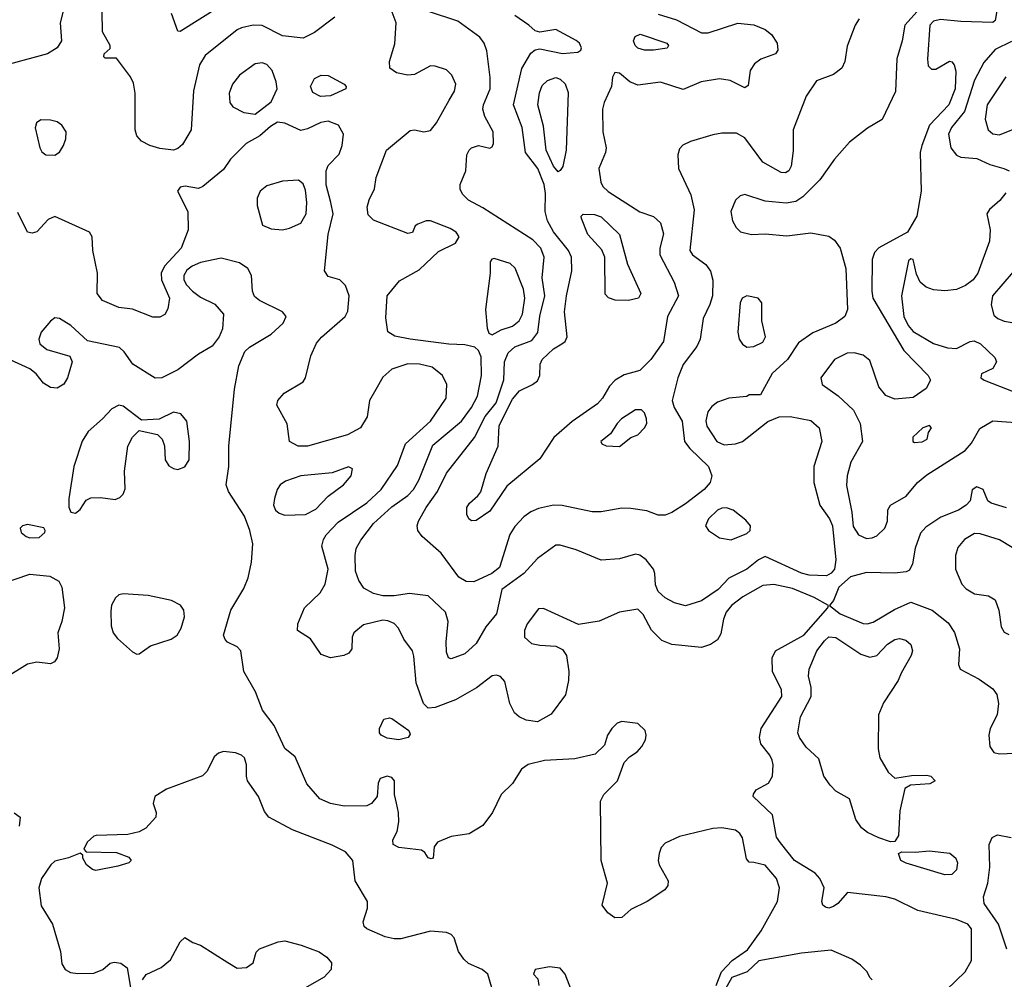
# Model space of a CAD drawing. Extents: x 1173029 to 1307123, y 522559 to 678521.
# Tile 281 of 623: x 1262120 to 1266446, y 531383 to 535598. Entities that reach past the tile are written whole.
import ezdxf

# ---------------------------------------------------------------- set-up
doc = ezdxf.new("R2010")
doc.units = 0

msp = doc.modelspace()

# ---------------------------------------------------------------- linework, layer by layer
at = {"layer": '0CON10XD'}
for points in [[(1262326.2, 535695), (1262297.9, 535585), (1262303.1, 535505), (1262284.6, 535475.4), (1262241.8, 535448.2), (1262075, 535403.5)], [(1266115, 535694.3), (1266009.1, 535575), (1265997.5, 535505), (1265974, 535426), (1265966.9, 535283.1), (1265909.4, 535160.6), (1265845, 535122), (1265765, 535060.8), (1265699.4, 534985), (1265635.5, 534895), (1265560.5, 534819.5), (1265530.2, 534799.8), (1265487.9, 534792.1), (1265395, 534801.1), (1265305, 534830.8), (1265285, 534824.2), (1265265, 534806), (1265244.5, 534755), (1265251.8, 534715), (1265267.8, 534685), (1265286, 534666), (1265335.4, 534655.4), (1265395, 534658.2), (1265490.7, 534649.3), (1265595, 534661.5), (1265675, 534646.7), (1265699.8, 534629.8), (1265724.6, 534594.6), (1265749.6, 534505), (1265756.5, 534325), (1265745.4, 534294.6), (1265705, 534264.5), (1265605, 534223.1), (1265541.1, 534178.9), (1265492.5, 534105), (1265426, 534044), (1265375, 533950), (1265325, 533950), (1265315, 533942.5), (1265235, 533935.8), (1265185, 533917.5), (1265160.9, 533899.1), (1265142.9, 533875), (1265133.8, 533836.2), (1265138, 533812), (1265182.2, 533745), (1265215, 533730.7), (1265265, 533734.6), (1265296, 533745), (1265406.9, 533833.1), (1265456.3, 533853.7), (1265505, 533854.6), (1265595, 533836.9), (1265632.2, 533805), (1265643.8, 533745), (1265609.3, 533635), (1265609.4, 533565), (1265634.7, 533465), (1265676.9, 533405), (1265690.7, 533375), (1265704.8, 533225), (1265699.5, 533185), (1265685, 533166.4), (1265665, 533155.7), (1265588.5, 533158.5), (1265555, 533167.1), (1265395, 533240), (1265365, 533225.8), (1265314, 533185), (1265234.7, 533145.3), (1265188.2, 533095), (1265115, 533046), (1265045, 533023.8), (1264997.1, 533037.1), (1264955, 533057.9), (1264925, 533086.9), (1264912.9, 533115), (1264910.8, 533165), (1264903.8, 533185), (1264872.3, 533225), (1264845, 533246.1), (1264825, 533250), (1264755, 533230.5), (1264675, 533224), (1264565, 533269.2), (1264495, 533290), (1264475, 533289.2), (1264395, 533230.8), (1264335.3, 533165), (1264237.7, 533095), (1264215, 532987.5), (1264168.5, 532931.5), (1264125, 532858.6), (1264075, 532811.9), (1264015, 532790), (1264003.8, 532795), (1263995, 532820), (1263993.3, 532865), (1264002.5, 532955), (1263990, 532995), (1263915, 533067.5), (1263832.1, 533077.9), (1263765, 533067.1), (1263715, 533067.2), (1263675, 533077.7), (1263631.4, 533101.4), (1263609.6, 533135), (1263595.4, 533175), (1263593.3, 533245), (1263598.5, 533275), (1263618.2, 533311.8), (1263674.7, 533385), (1263755, 533458.7), (1263825, 533507.8), (1263850.3, 533535), (1263872.9, 533575), (1263935, 533729.1), (1264061.3, 533835), (1264104.7, 533895), (1264131.1, 533945), (1264149.5, 534035), (1264146.6, 534116.6), (1264135.8, 534145.8), (1264119.4, 534159.4), (1264075, 534170.5), (1264005, 534173.3), (1263834.7, 534194.7), (1263767.7, 534207.7), (1263737.8, 534227.8), (1263728.6, 534288.6), (1263733.8, 534385), (1263788.9, 534451.1), (1263875, 534499.2), (1263960.3, 534579.7), (1264034.1, 534615.9), (1264051.2, 534645), (1264038, 534665), (1264011.2, 534681.2), (1263924.1, 534714.1), (1263906, 534714), (1263869.3, 534700.7), (1263857.5, 534692.5), (1263845, 534663.3), (1263825, 534658.8), (1263675, 534717.5), (1263651.1, 534741.1), (1263647.1, 534775), (1263655, 534806.7), (1263678.8, 534855), (1263686.7, 534905), (1263731.9, 535025), (1263835, 535111.9), (1263855, 535114.4), (1263895, 535105.6), (1263925, 535111.9), (1263951.8, 535145), (1264006.2, 535245), (1264030, 535285), (1264035.4, 535315), (1264018.5, 535355), (1263995, 535377.8), (1263945, 535394.6), (1263925, 535395.4), (1263855, 535358), (1263825, 535354), (1263775.2, 535365.2), (1263745.5, 535385), (1263744.1, 535415), (1263768.1, 535491.9), (1263774, 535585), (1263752.6, 535642.6)], [(1263505, 535609.2), (1263415, 535542.7), (1263365, 535517.5), (1263275, 535527.1), (1263185, 535572.9), (1263145, 535574.5), (1263095, 535562.7), (1263075, 535553.3), (1262935, 535440.5), (1262909.8, 535399.8), (1262883.8, 535286.2), (1262873.6, 535115), (1262835, 535049.5), (1262815, 535032.7), (1262795, 535025.5), (1262735, 535032.1), (1262691.2, 535045), (1262654.6, 535064.6), (1262635, 535088.8), (1262626.9, 535115), (1262626.9, 535275), (1262619.3, 535319.3), (1262607.2, 535347.2), (1262545, 535430), (1262495, 535430), (1262490, 535435), (1262491.7, 535448.3), (1262517.5, 535472.5), (1262517.5, 535485), (1262483.8, 535545), (1262482.5, 535635)], [(1262997.1, 535655), (1262825, 535546.7), (1262815, 535547.5), (1262786.9, 535625)], [(1265807.9, 535602.1), (1265790.5, 535575), (1265755, 535482.5), (1265744.3, 535415), (1265732.5, 535385), (1265695, 535357.8), (1265620.7, 535329.3), (1265575, 535261.9), (1265518.6, 535115), (1265518, 535022), (1265509.1, 534955), (1265498.9, 534935), (1265485, 534925.5), (1265465, 534926.5), (1265385, 534972.2), (1265305, 535079.6), (1265269.5, 535099.5), (1265205, 535100.4), (1265165, 535093.1), (1265067.2, 535062.8), (1265033.2, 535046.8), (1265018.5, 535031.5), (1265011.9, 535005), (1265014.2, 534945), (1265068.7, 534828.7), (1265083.4, 534763.4), (1265064.5, 534585), (1265075.6, 534565), (1265133.6, 534523.6), (1265155, 534494), (1265164.7, 534454.7), (1265163.3, 534385), (1265152.5, 534347.5), (1265122.1, 534285), (1265110, 534195), (1265095, 534162), (1265035, 534084), (1265010.8, 534025), (1264986.4, 533925), (1264994.5, 533895), (1265030, 533835), (1265041.3, 533745), (1265063.4, 533715), (1265146.7, 533635), (1265160.6, 533595), (1265153.3, 533565), (1265127.1, 533535), (1265045, 533470.9), (1264985, 533433.3), (1264955, 533421.9), (1264925, 533421.9), (1264875, 533440.9), (1264805, 533451.2), (1264765, 533452.1), (1264675, 533436.2), (1264635, 533436.2), (1264503.5, 533463.5), (1264465, 533465.4), (1264399.2, 533450.8), (1264365, 533436.9), (1264335.3, 533414.7), (1264295, 533372.2), (1264273.5, 533336.5), (1264227.7, 533192.3), (1264193.6, 533165), (1264115, 533128.6), (1264080.9, 533130.9), (1264049.3, 533149.3), (1263971.1, 533255), (1263888.3, 533328.3), (1263868.6, 533355), (1263865.6, 533375), (1263872.5, 533395), (1263906.1, 533455), (1263955.9, 533525), (1263995, 533605.6), (1264117.4, 533762.6), (1264165.1, 533854.9), (1264212.8, 533915), (1264246.7, 534016.7), (1264250.3, 534095), (1264265.4, 534134.6), (1264295, 534161), (1264370.5, 534189.5), (1264396.5, 534223.5), (1264404.8, 534295.2), (1264426.5, 534385), (1264416, 534465), (1264424.7, 534555), (1264409.7, 534595), (1264375, 534631.5), (1264155, 534771.8), (1264091.9, 534805), (1264065, 534831.4), (1264055, 534853.3), (1264055.6, 534875), (1264080, 534935), (1264084.3, 535005), (1264094.2, 535025), (1264105, 535035.7), (1264135, 535045.7), (1264185, 535033.8), (1264195, 535040), (1264200.8, 535055), (1264200.6, 535105), (1264163.3, 535173.3), (1264154.6, 535205), (1264157.1, 535225), (1264186.8, 535295), (1264186.2, 535343.8), (1264171.7, 535461.7), (1264160.6, 535495), (1264141.8, 535521.8), (1264045, 535591.5), (1263916, 535635)], [(1266415.5, 535655), (1266405.6, 535595), (1266395, 535585.8), (1266255, 535590), (1266165, 535598.5), (1266135, 535591.5), (1266117.7, 535575), (1266107.5, 535425), (1266110.6, 535395), (1266125, 535381.4), (1266145, 535380.6), (1266204.1, 535415.9), (1266215, 535413.3), (1266225, 535400), (1266232.1, 535372.1), (1266229.7, 535295), (1266202.4, 535225), (1266116.9, 535135), (1266083.3, 535045), (1266076.2, 535015), (1266080, 534845), (1266061.4, 534735), (1266020.6, 534665), (1265894.4, 534595.6), (1265875.4, 534575), (1265865.3, 534545), (1265862.9, 534405), (1265867.6, 534375), (1266003.5, 534145), (1266110.9, 534035), (1266120.9, 534015), (1266102.6, 533977.4), (1266045, 533938.9), (1265965, 533930.9), (1265925, 533946.7), (1265893.8, 533985), (1265855, 534100.8), (1265825, 534124.5), (1265785.5, 534134.5), (1265755, 534133.8), (1265699.2, 534105), (1265639.2, 534025), (1265646, 533995), (1265716.4, 533946.4), (1265782.8, 533882.8), (1265811.9, 533825), (1265821.9, 533745), (1265771.8, 533655), (1265754.6, 533595), (1265752.4, 533552.4), (1265775.4, 533435.4), (1265781.3, 533371.3), (1265805.3, 533335.3), (1265839.8, 533319.8), (1265865, 533321.8), (1265885, 533330.9), (1265920.6, 533365), (1265933.1, 533395), (1265934.4, 533445), (1265945.8, 533465), (1266014.5, 533505.5), (1266064.4, 533565), (1266105, 533598.5), (1266274.2, 533705.8), (1266301.5, 533738.5), (1266337.8, 533802.2), (1266395, 533835.5), (1266515, 533827.3)], [(1264925, 535623), (1265005, 535597.8), (1265115, 535540), (1265145, 535541.2), (1265275, 535582.4), (1265345, 535575.3), (1265395, 535554.6), (1265422.7, 535532.7), (1265447.1, 535495), (1265450, 535465), (1265440.9, 535449.1), (1265375.7, 535425), (1265348.2, 535405), (1265329.1, 535375), (1265320.3, 535309.7), (1265305, 535299.2), (1265241.3, 535331.3), (1265195, 535338.2), (1265114.3, 535325.7), (1265035, 535291.2), (1264935, 535323.9), (1264835, 535311.2), (1264800, 535325), (1264755, 535363.3), (1264735, 535366.7), (1264723.9, 535346.1), (1264719.2, 535305), (1264687.8, 535235), (1264680.5, 535205), (1264682.2, 535105), (1264697.1, 535035), (1264694.2, 535015), (1264664.5, 534945), (1264673.5, 534885), (1264682.5, 534865), (1264705, 534843.1), (1264845, 534753.8), (1264905, 534733.3), (1264935, 534705.8), (1264948.3, 534658.3), (1264931.8, 534595), (1264932, 534565), (1264995.9, 534445), (1265014.7, 534385), (1264966.5, 534295), (1264948.5, 534185), (1264893.1, 534105), (1264845, 534056.7), (1264775, 534038.1), (1264735.9, 534014.1), (1264711.2, 533988.8), (1264680.4, 533935), (1264659, 533911), (1264547.4, 533832.6), (1264467.2, 533762.8), (1264405, 533668.6), (1264260.5, 533549.5), (1264185, 533439.2), (1264125, 533398.8), (1264105, 533396.7), (1264093.8, 533405), (1264084.2, 533425), (1264084.4, 533455), (1264095.7, 533475), (1264133.3, 533506.7), (1264145.5, 533524.5), (1264170, 533605), (1264221.5, 533725), (1264225.9, 533815), (1264285, 533930.9), (1264315, 533968.2), (1264373.1, 533995), (1264395, 534012.5), (1264404.6, 534035), (1264406.2, 534085), (1264415.3, 534105), (1264465, 534152.2), (1264502, 534175), (1264515.8, 534185), (1264525.6, 534205), (1264513.2, 534315), (1264521.6, 534385), (1264545.3, 534495), (1264544.1, 534555), (1264530.8, 534585), (1264465.8, 534665.8), (1264438.4, 534715), (1264429.2, 534755), (1264430.2, 534835), (1264424.2, 534875), (1264396.8, 534945), (1264342.4, 535015), (1264327.1, 535125), (1264288.8, 535225), (1264326.6, 535383.4), (1264365, 535450.6), (1264385, 535465.6), (1264405, 535470), (1264505, 535449.6), (1264572.5, 535455), (1264585.7, 535464.3), (1264588, 535475), (1264579.2, 535495), (1264565, 535507.5), (1264475, 535555.5), (1264405, 535544.2), (1264385, 535548.8), (1264357.1, 535575), (1264295, 535616.7)], [(1264865, 535463.8), (1264835, 535473.5), (1264823.5, 535485), (1264816.7, 535505), (1264824.2, 535525), (1264845.8, 535534.2), (1264963.3, 535495), (1264970, 535485), (1264965, 535473.8), (1264905, 535464.5), (1264865, 535463.8)], [(1266476.9, 535503.1), (1266405, 535467.3), (1266355, 535410), (1266315, 535333.3), (1266270.4, 535195), (1266214.1, 535125), (1266200.6, 535095), (1266210, 535035), (1266235, 535002.9), (1266255, 534994.3), (1266325, 534988.1), (1266381.9, 534961.9), (1266443.3, 534945), (1266466.2, 534935)], [(1263155, 535183.3), (1263225, 535237.5), (1263251.2, 535295), (1263247.1, 535325), (1263228.5, 535375), (1263205, 535401.1), (1263185, 535408.5), (1263155, 535404.4), (1263085, 535354.3), (1263054.4, 535315), (1263040.8, 535275), (1263043.3, 535235), (1263056.7, 535215), (1263105, 535191.2), (1263155, 535183.3)], [(1263441.3, 535261.3), (1263407.8, 535277.8), (1263397.3, 535305), (1263415, 535340.6), (1263445, 535354.6), (1263475, 535353.8), (1263545.7, 535315), (1263554.3, 535305), (1263552.5, 535295), (1263485, 535263.6), (1263441.3, 535261.3)], [(1264485, 534930.6), (1264465, 534955.5), (1264432.4, 535025), (1264420.8, 535130.8), (1264396.6, 535225), (1264403.3, 535276.7), (1264415, 535308.9), (1264438.9, 535331.1), (1264475, 535344.2), (1264495, 535337.1), (1264516.8, 535316.8), (1264529, 535279), (1264521.4, 535025), (1264506.1, 534953.9), (1264495, 534935.6), (1264485, 534930.6)], [(1266452.5, 535347.5), (1266370.8, 535225), (1266361.1, 535161.1), (1266374.6, 535115), (1266395, 535096.9), (1266425, 535092.7), (1266525, 535133.8)], [(1266190, 531335), (1266273.8, 531415), (1266302.1, 531465), (1266301.1, 531605), (1266285.7, 531625), (1266236, 531645), (1266065.6, 531685.6), (1265965, 531734.4), (1265925, 531745.5), (1265756.7, 531763.3), (1265713.8, 531715), (1265695, 531702.5), (1265675, 531695.8), (1265659.7, 531699.7), (1265648.8, 531708.8), (1265644, 531725), (1265654, 531785), (1265635.8, 531825), (1265615, 531848.6), (1265524.2, 531905), (1265462.7, 531982.7), (1265445, 532007.5), (1265427.5, 532105), (1265342.9, 532185), (1265343.4, 532196.6), (1265355.6, 532214.4), (1265410, 532245), (1265426.9, 532275), (1265430, 532325), (1265425.6, 532345), (1265415, 532367.5), (1265376.4, 532416.4), (1265369.5, 532445), (1265376.7, 532485), (1265468.5, 532625), (1265467.1, 532655), (1265427.1, 532735), (1265425.7, 532795), (1265440.8, 532825), (1265564.6, 532895), (1265670, 533015), (1265672.5, 533025), (1265610.3, 533060.3), (1265515, 533100), (1265433.4, 533116.6), (1265385, 533112.5), (1265297.4, 533062.6), (1265247.8, 533025), (1265224, 532995), (1265211.8, 532965), (1265200.3, 532899.7), (1265185.6, 532874.4), (1265155, 532852.9), (1265115, 532840), (1264985, 532853.8), (1264940.8, 532870.8), (1264895.8, 532915.8), (1264858.8, 532985), (1264835, 533008.5), (1264755, 532995.5), (1264665, 532955.8), (1264575, 532940.8), (1264421.7, 533011.7), (1264399.5, 533010.5), (1264349.1, 532945), (1264337.3, 532915), (1264338.1, 532885), (1264368.5, 532858.5), (1264405, 532850), (1264475.5, 532845.5), (1264505, 532832), (1264522, 532805), (1264532.9, 532735), (1264531.4, 532695), (1264517.3, 532632.7), (1264455, 532548), (1264395, 532514.4), (1264345, 532520.6), (1264314, 532535), (1264293.7, 532553.7), (1264273.9, 532593.9), (1264251.4, 532691.4), (1264232.5, 532712.5), (1264215, 532719.2), (1264195, 532715.6), (1264126.3, 532663.7), (1264035, 532610.4), (1263945, 532576.5), (1263915, 532574.3), (1263894.7, 532594.7), (1263861.7, 532685), (1263852.1, 532802.1), (1263845.3, 532825), (1263807.5, 532877.5), (1263783.5, 532925), (1263765, 532945.3), (1263737.5, 532957.5), (1263715, 532959.7), (1263630.7, 532939.3), (1263587.8, 532905), (1263581.1, 532885), (1263578.9, 532835), (1263565.6, 532815), (1263543.3, 532805), (1263485, 532795.4), (1263445, 532809.4), (1263398, 532878), (1263340, 532915), (1263342.5, 532945), (1263370.5, 533015), (1263439.7, 533080.3), (1263461.3, 533118.7), (1263475.3, 533185), (1263447.9, 533285), (1263454.6, 533315), (1263466.4, 533335), (1263518.9, 533391.1), (1263645, 533476.5), (1263707.8, 533535), (1263779.2, 533639.2), (1263815.4, 533735), (1263925.3, 533835), (1263993.9, 533935), (1263996.1, 533995), (1263977.3, 534035), (1263932, 534072), (1263875.7, 534085.7), (1263825, 534085.8), (1263755, 534062.7), (1263715, 534027.3), (1263685, 533974.3), (1263657.3, 533925), (1263646.9, 533853.1), (1263616.5, 533805), (1263560.8, 533775), (1263385, 533724.6), (1263343.3, 533725), (1263306, 533745), (1263295, 533822.5), (1263250, 533905), (1263253.8, 533925), (1263281.8, 533958.2), (1263365, 534007.5), (1263375.4, 534025.4), (1263398.7, 534121.3), (1263423.2, 534176.8), (1263445.8, 534204.2), (1263549.4, 534295), (1263562, 534318), (1263566.7, 534385), (1263550.9, 534430.9), (1263525.7, 534455.7), (1263475, 534470.8), (1263458.6, 534495), (1263474.6, 534655), (1263497.5, 534745), (1263486.7, 534795), (1263466.6, 534873.4), (1263466.5, 534935), (1263475, 534957.5), (1263523, 535007), (1263536.5, 535045), (1263543.1, 535095), (1263520, 535135), (1263475, 535152.2), (1263442.7, 535147.3), (1263385, 535118.8), (1263355, 535111.9), (1263285, 535144.3), (1263252.5, 535147.5), (1263221.2, 535128.8), (1263175, 535088.8), (1263115, 535054), (1263046, 534985), (1263015, 534940), (1262925, 534866.2), (1262905, 534856.2), (1262847.3, 534867.3), (1262825, 534863.3), (1262814, 534845), (1262858, 534755), (1262860.8, 534675), (1262829.5, 534595), (1262755.9, 534515), (1262741.2, 534485), (1262742.4, 534455), (1262777.4, 534375), (1262771.2, 534328.8), (1262757.4, 534302.6), (1262735, 534291.2), (1262705, 534291.5), (1262615, 534326.5), (1262555, 534333.3), (1262484, 534365), (1262460.8, 534395), (1262462.2, 534485), (1262440.8, 534585), (1262438, 534645), (1262426, 534665), (1262275, 534734.3), (1262245, 534720.8), (1262195, 534667.1), (1262175, 534660), (1262155, 534664.2), (1262112, 534752)], [(1262275, 535003.5), (1262295, 535017.1), (1262312.5, 535045), (1262323.3, 535075), (1262324.4, 535105), (1262305.6, 535135), (1262285, 535149.1), (1262255, 535157.3), (1262212.2, 535157.8), (1262194.5, 535145.5), (1262187.3, 535122.7), (1262208.6, 535035), (1262217.6, 535017.6), (1262234.5, 535004.5), (1262275, 535003.5)], [(1263275, 534675.7), (1263305, 534681.9), (1263355, 534704.3), (1263378.7, 534745), (1263381.2, 534795), (1263375, 534848.8), (1263365, 534877.1), (1263345, 534893.1), (1263275, 534889.1), (1263205, 534868.9), (1263177.1, 534845), (1263163.3, 534815), (1263162.6, 534782.6), (1263186.7, 534695), (1263225, 534680), (1263275, 534675.7)], [(1266452, 534838), (1266425.4, 534804.6), (1266380.8, 534765), (1266368.6, 534745), (1266382.9, 534675), (1266380.5, 534625), (1266329.2, 534485), (1266309.1, 534455), (1266275, 534431.3), (1266235, 534413.3), (1266185, 534406.7), (1266135, 534411.1), (1266102.6, 534422.6), (1266075.3, 534445.3), (1266059.1, 534480.9), (1266045.7, 534545), (1266035, 534547.5), (1266025, 534538.8), (1265993.8, 534385), (1266004, 534295), (1266023.9, 534255), (1266045, 534228.7), (1266135, 534175.4), (1266196.6, 534156.6), (1266235, 534154.3), (1266295, 534184.2), (1266313, 534187), (1266341.2, 534175), (1266403.8, 534115), (1266411.2, 534095), (1266395, 534066.7), (1266345, 534042.5), (1266342.5, 534025), (1266357.5, 534015), (1266485, 533964.6)], [(1264795, 534364.5), (1264736.4, 534366.4), (1264706.8, 534376.8), (1264691.9, 534391.9), (1264690, 534555), (1264677.3, 534587.3), (1264616.5, 534655), (1264588.8, 534725), (1264586.7, 534735), (1264595, 534743.3), (1264645, 534743.1), (1264675, 534731.9), (1264754.4, 534655), (1264789.6, 534525), (1264849.2, 534395), (1264838.8, 534375), (1264795, 534364.5)], [(1265179.2, 531355), (1265203.3, 531415), (1265250, 531465), (1265317.6, 531512.4), (1265377.1, 531595), (1265448.5, 531725), (1265457.3, 531785), (1265444.1, 531825), (1265395, 531884.5), (1265345.6, 531895.6), (1265325, 531896.7), (1265312.3, 531912.3), (1265295, 532003.8), (1265283.8, 532023.8), (1265265, 532037.8), (1265205, 532047.5), (1265164.5, 532044.5), (1265019.3, 532010.7), (1264955, 531980.6), (1264938.6, 531961.4), (1264929.5, 531935), (1264924.6, 531905), (1264929.1, 531885), (1264969.2, 531815), (1264967.5, 531795), (1264954.4, 531775.6), (1264876.1, 531723.9), (1264805, 531689.4), (1264765, 531654), (1264735, 531652), (1264704.5, 531674.5), (1264678.3, 531708.3), (1264701.6, 531805), (1264674, 531905), (1264671.8, 532165), (1264685.5, 532195), (1264746.5, 532255), (1264775.8, 532335), (1264799.5, 532360.5), (1264832.5, 532382.5), (1264853.5, 532405), (1264868.8, 532435), (1264872.7, 532455), (1264867.5, 532475), (1264835, 532506.7), (1264765, 532515.6), (1264745, 532507.5), (1264721.5, 532485), (1264702.2, 532455), (1264688.5, 532411.5), (1264648.5, 532371.5), (1264559.4, 532350.6), (1264425, 532343.9), (1264353.2, 532326.8), (1264324.6, 532305.4), (1264285, 532242.9), (1264235.4, 532194.6), (1264196.9, 532115), (1264155, 532058.6), (1264095, 532021.4), (1264015, 532010), (1263955, 531985.8), (1263941.2, 531965), (1263936.2, 531915), (1263928.3, 531911.7), (1263915, 531916.7), (1263900, 531940), (1263885, 531950), (1263785, 531962.2), (1263760, 531975), (1263759.2, 531995), (1263777.6, 532032.4), (1263785.7, 532074.3), (1263784.7, 532115), (1263775, 532156.2), (1263766.5, 532195), (1263767.1, 532255), (1263755, 532269.2), (1263735, 532275.6), (1263704.3, 532265), (1263694.3, 532245), (1263690, 532185), (1263665.7, 532155), (1263645, 532144.5), (1263545, 532143.8), (1263485, 532155.4), (1263439.2, 532175), (1263381.9, 532241.9), (1263330.5, 532360.5), (1263285, 532396.7), (1263237.4, 532497.4), (1263186, 532565), (1263156.4, 532645), (1263104.5, 532735), (1263091.9, 532825), (1263075, 532842.9), (1263033.1, 532863.1), (1263022, 532875), (1263015.8, 532895), (1263048.1, 533005), (1263105, 533098.8), (1263123.1, 533146.9), (1263138.9, 533215), (1263143.8, 533295), (1263131.5, 533355), (1263107.2, 533417.2), (1263037.1, 533525), (1263027.1, 533555), (1263039.5, 533635), (1263039.5, 533725), (1263063.1, 533975), (1263082.4, 534077.6), (1263108.6, 534141.4), (1263129.8, 534160.2), (1263225, 534216.5), (1263278.1, 534265), (1263290.5, 534295), (1263274.3, 534315), (1263174.2, 534365), (1263151.9, 534381.9), (1263142.2, 534405), (1263138.1, 534475), (1263121.9, 534505), (1263085, 534529.6), (1263005, 534550), (1262915, 534531.1), (1262877.5, 534515), (1262855, 534497.6), (1262841.7, 534475), (1262841.7, 534455), (1262853, 534433), (1262878.9, 534405), (1262915, 534378.7), (1262977.9, 534347.9), (1263015.4, 534305.4), (1263010.3, 534239.7), (1262995.7, 534205), (1262965.3, 534164.7), (1262905, 534129.1), (1262815, 534060.8), (1262745, 534025.5), (1262715, 534022.9), (1262616.7, 534085), (1262579.2, 534139.2), (1262557.9, 534157.9), (1262417.4, 534187.4), (1262345, 534255.6), (1262295, 534285.6), (1262275, 534288.6), (1262255, 534274.4), (1262214.6, 534225), (1262204.5, 534195), (1262208.9, 534175), (1262239.3, 534149.3), (1262340, 534120), (1262350.8, 534095), (1262330.5, 534025), (1262313.4, 533996.6), (1262285, 533979.2), (1262255, 533983.1), (1262225, 534001.8), (1262192.2, 534042.2), (1262165, 534064.5), (1262025, 534127.9)], [(1264195, 534214), (1264234.7, 534235.3), (1264285, 534252.2), (1264313.6, 534275), (1264328.7, 534305), (1264339.8, 534375), (1264333.8, 534415), (1264297.2, 534507.2), (1264275, 534526.7), (1264205, 534548.8), (1264193.9, 534546.1), (1264186.7, 534535), (1264186.9, 534485), (1264166.7, 534325), (1264173.4, 534243.4), (1264181.4, 534221.4), (1264195, 534214)], [(1266485, 534490.6), (1266394, 534385), (1266388.2, 534345), (1266399.9, 534299.9), (1266417.1, 534285), (1266445, 534273.4), (1266555.8, 534254.2)], [(1265315, 534160), (1265345, 534162.9), (1265385, 534181.2), (1265396.2, 534205), (1265380, 534275), (1265380, 534355), (1265363.8, 534375), (1265315, 534385.4), (1265294.3, 534375), (1265285.7, 534355), (1265274.5, 534225), (1265281.1, 534195), (1265295, 534172.5), (1265315, 534160)], [(1262365, 533431.1), (1262385, 533446.9), (1262412.7, 533487.3), (1262432.6, 533497.4), (1262475, 533500), (1262538.8, 533491.2), (1262560.5, 533499.5), (1262575, 533513.3), (1262582.9, 533537.1), (1262580, 533615), (1262595.5, 533724.5), (1262615.5, 533764.5), (1262645, 533793.8), (1262725, 533776.7), (1262745.9, 533755.9), (1262756.1, 533726.1), (1262758.8, 533665), (1262775, 533638.8), (1262795, 533626), (1262815, 533622.5), (1262845, 533634), (1262864.3, 533665), (1262865.7, 533745), (1262853.9, 533833.9), (1262827.5, 533867.5), (1262795, 533873.8), (1262733.3, 533843.3), (1262655, 533838.8), (1262575, 533900.6), (1262555, 533905.6), (1262525, 533889.4), (1262484.4, 533845), (1262420.4, 533789.6), (1262393.8, 533746.2), (1262357.8, 533635), (1262336.2, 533493.8), (1262336.2, 533456.2), (1262345, 533434.2), (1262365, 533431.1)], [(1264755, 533723.3), (1264805, 533762.5), (1264835, 533774.4), (1264865.5, 533805), (1264874.5, 533825), (1264873.5, 533845), (1264865, 533871.2), (1264851.2, 533885), (1264825, 533884.4), (1264764.2, 533845), (1264744.3, 533825), (1264715, 533778.8), (1264673.3, 533745), (1264676.7, 533735), (1264695.8, 533725.8), (1264755, 533723.3)], [(1266050.3, 533740.3), (1266085, 533744.2), (1266106.7, 533755), (1266112.5, 533785), (1266126.2, 533805), (1266117.5, 533815), (1266087.5, 533805), (1266044, 533765), (1266043.8, 533745), (1266050.3, 533740.3)], [(1263285, 533421.3), (1263375, 533424.2), (1263421.7, 533448.3), (1263474.7, 533505.3), (1263542, 533555), (1263576, 533595), (1263582.5, 533625), (1263565, 533633.3), (1263492.1, 533607.9), (1263355, 533594.7), (1263288.3, 533571.7), (1263264.7, 533555.3), (1263250.5, 533535), (1263239.1, 533495), (1263235.5, 533465), (1263244.1, 533444.1), (1263259.9, 533429.9), (1263285, 533421.3)], [(1266455, 533454.4), (1266387.5, 533475), (1266372.5, 533485), (1266352.5, 533535), (1266325, 533546), (1266305, 533532.5), (1266296.2, 533485), (1266278, 533465), (1266245, 533443.9), (1266166.6, 533413.4), (1266100.5, 533369.5), (1266077.9, 533342.1), (1266053.8, 533276.2), (1266042.6, 533207.4), (1266029.3, 533180.7), (1266015, 533172.9), (1265963.1, 533166.9), (1265840.7, 533169.3), (1265769.9, 533150.1), (1265719.3, 533105), (1265695, 533047.5), (1265677.5, 533025), (1265725, 532988.2), (1265825, 532946.3), (1265843.7, 532943.7), (1265868.9, 532951.1), (1265963, 533007), (1266035, 533038.9), (1266128, 533005), (1266199.3, 532949.3), (1266226.7, 532906.7), (1266249.4, 532835), (1266244, 532765), (1266251.2, 532745), (1266335, 532700.8), (1266395, 532659.1)], [(1265245, 533313.3), (1265315, 533341.2), (1265328.8, 533355), (1265330, 533375), (1265309.4, 533399.4), (1265253.9, 533443.9), (1265225, 533454.5), (1265205, 533452.5), (1265185, 533443.1), (1265145.6, 533405), (1265133.3, 533375), (1265145.7, 533355), (1265195, 533322.1), (1265245, 533313.3)], [(1262165, 533322), (1262205, 533324), (1262230, 533345), (1262232.5, 533355), (1262225.9, 533365.9), (1262155, 533380.8), (1262132.5, 533375), (1262122.5, 533365), (1262126.7, 533345), (1262148.3, 533328.3), (1262165, 533322)], [(1266535, 533246), (1266425, 533312.7), (1266339.1, 533339.1), (1266315, 533340.4), (1266270, 533315), (1266241.1, 533278.9), (1266230.9, 533245), (1266231.5, 533185), (1266258.6, 533118.6), (1266277.4, 533097.4), (1266315, 533076.5), (1266376.8, 533066.8), (1266405, 533050), (1266422.2, 533005), (1266431.3, 532931.3), (1266445, 532908), (1266465, 532897.1)], [(1262035, 533118.5), (1262165, 533162.9), (1262253.1, 533153.1), (1262291.5, 533131.5), (1262305.3, 533105.3), (1262317.3, 533015), (1262305.6, 532954.4), (1262287.5, 532905), (1262292.9, 532835), (1262284, 532795), (1262272.7, 532777.3), (1262255, 532769.2), (1262195.7, 532775.7), (1262155, 532766.5), (1262065, 532711.2)], [(1262635, 532810.8), (1262645, 532812), (1262695, 532847.3), (1262785, 532876.7), (1262811.9, 532895), (1262829.5, 532925), (1262844.4, 532975), (1262841.1, 533005), (1262826.5, 533026.5), (1262786.6, 533046.6), (1262685, 533068.5), (1262575, 533075.8), (1262555, 533072), (1262540.9, 533059.1), (1262523.4, 533026.6), (1262519.7, 533000.3), (1262521.5, 532935), (1262530.5, 532905), (1262549.5, 532879.5), (1262615, 532821.4), (1262635, 532810.8)], [(1265945, 531986.2), (1265895, 532004.4), (1265845, 532027.1), (1265818.5, 532048.5), (1265793.9, 532085), (1265765.6, 532175), (1265705, 532209.4), (1265680, 532235), (1265652, 532275), (1265631.2, 532351.2), (1265575, 532401.9), (1265545.5, 532445), (1265539.2, 532465), (1265550.3, 532535), (1265597.6, 532625), (1265596.9, 532665), (1265585.3, 532715), (1265588.7, 532745), (1265622.4, 532825), (1265655, 532870), (1265675, 532887.5), (1265705, 532884.6), (1265815, 532811.2), (1265855, 532798.2), (1265885, 532805.6), (1265932.9, 532855), (1265965, 532875.8), (1265985, 532879.2), (1266012.7, 532872.7), (1266035, 532853.3), (1266041.9, 532825), (1266036.9, 532805), (1265993, 532727), (1265978.8, 532695), (1265915, 532597.8), (1265893.2, 532545), (1265890.9, 532395), (1265898.8, 532355), (1265935, 532293.1), (1265965, 532265.8), (1266038.3, 532278.3), (1266105, 532278.8), (1266122.5, 532275), (1266142.5, 532255), (1266118.3, 532241.7), (1266033.9, 532236.1), (1266008.8, 532221.2), (1265987.2, 532122.8), (1265980, 532015), (1265965, 531987.5), (1265945, 531986.2)], [(1266395, 532659.1), (1266413.1, 532633.1), (1266420, 532595), (1266414.6, 532545), (1266384, 532485), (1266376.9, 532455), (1266382.5, 532405), (1266399.5, 532379.5), (1266425, 532372.7), (1266595, 532380)], [(1263785, 532434.5), (1263735, 532441.8), (1263707.5, 532455), (1263700.8, 532465), (1263701.4, 532485), (1263720, 532525), (1263745, 532531.2), (1263755, 532528), (1263830, 532475), (1263835, 532460), (1263826, 532445), (1263785, 532434.5)], [(1264194.6, 531344.6), (1264176.2, 531405), (1264151.2, 531425), (1264091.9, 531451.9), (1264070.5, 531470.5), (1264048.2, 531505), (1264029.4, 531565), (1264015, 531580), (1263995, 531587.8), (1263925, 531593.6), (1263795, 531560), (1263765, 531560), (1263725, 531569.5), (1263645, 531604.5), (1263633.5, 531615), (1263628.5, 531635), (1263648.5, 531695), (1263647.7, 531725), (1263593.5, 531815), (1263583.5, 531905), (1263551.9, 531941.9), (1263492.6, 531972.6), (1263319.1, 532039.1), (1263213.8, 532095), (1263195, 532120), (1263168.6, 532185), (1263121.2, 532255), (1263116, 532275), (1263117.1, 532325), (1263107.1, 532355), (1263095, 532366.9), (1263067.8, 532377.8), (1263015, 532383.6), (1262993.6, 532376.4), (1262975, 532359.4), (1262943.7, 532296.3), (1262923.6, 532276.4), (1262765, 532218.6), (1262714, 532185), (1262706, 532155), (1262720, 532115), (1262718.8, 532095), (1262674, 532046), (1262645, 532030), (1262595, 532018.1), (1262455.9, 532014.1), (1262445, 532011.2), (1262416.7, 531985), (1262402.5, 531955), (1262412.5, 531942.5), (1262545, 531940), (1262598.8, 531918.8), (1262610, 531905), (1262600, 531895), (1262550.7, 531879.3), (1262455, 531860), (1262440, 531865), (1262413.3, 531885), (1262397.5, 531915), (1262397.5, 531927.5), (1262385, 531937.5), (1262334.3, 531915.7), (1262275, 531901.4), (1262257.1, 531885), (1262215.6, 531825), (1262204.4, 531785), (1262214.4, 531705), (1262264.4, 531624.4), (1262298.8, 531505), (1262305, 531450), (1262320, 531425), (1262343, 531413), (1262375, 531407.5), (1262445, 531409.2), (1262485, 531426), (1262517, 531453), (1262535, 531457.5), (1262565, 531454.2), (1262592.7, 531432.7), (1262606.1, 531346.1)], [(1262095, 532113.3), (1262122.5, 532095), (1262118, 532055)], [(1266456.4, 531515), (1266420.3, 531625), (1266356.4, 531715), (1266354.5, 531745), (1266373.1, 531805), (1266381.8, 531875), (1266379.1, 531975), (1266392.5, 532005), (1266415, 532016.9), (1266476.2, 532005)], [(1266185, 531841.1), (1266015, 531893.5), (1265991.2, 531905), (1265980, 531935), (1265995, 531942.5), (1266055, 531940.8), (1266115, 531947.5), (1266206.1, 531936.1), (1266233.3, 531915), (1266240, 531895), (1266235, 531863.8), (1266215, 531842.5), (1266185, 531841.1)], [(1262659.1, 531380.9), (1262676.2, 531403.8), (1262742, 531435), (1262782.4, 531467.6), (1262825, 531547.5), (1262845, 531566.7), (1262880, 531545), (1262915, 531533.3), (1263035, 531455.8), (1263075, 531431.8), (1263116.7, 531435), (1263145.8, 531455), (1263158.3, 531501.7), (1263172.9, 531517.1), (1263255, 531546.9), (1263285, 531551.1), (1263357, 531533), (1263435, 531502.9), (1263469.6, 531479.6), (1263489.4, 531455), (1263487.8, 531425), (1263458.3, 531391.7), (1263322, 531315)], [(1265865, 531380), (1265855, 531390), (1265843.3, 531415), (1265813.8, 531445), (1265775, 531470.6), (1265685, 531510), (1265555, 531497.5), (1265366.9, 531463.1), (1265315.8, 531415), (1265249.2, 531390.8), (1265215, 531330)], [(1264555, 531306.7), (1264515.9, 531405.9), (1264495, 531431.2), (1264447.7, 531437.7), (1264384, 531426), (1264377.5, 531405), (1264396.7, 531385), (1264401.2, 531355)]]:
    msp.add_lwpolyline(points, dxfattribs=at)

doc.saveas('drawing.dxf')
